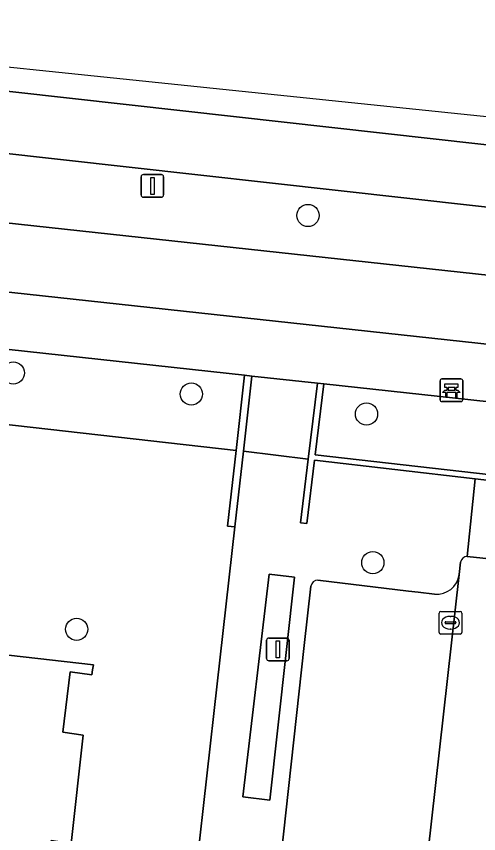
# Model space of a CAD drawing. Extents: x 161928 to 163071, y 386474 to 387428.
# Drawn here: x 162118.72 to 162139.1, y 387385.23 to 387421.25 of the extents above; entities that cross this region are included whole.
import ezdxf

# ---------------------------------------------------------------- set-up
doc = ezdxf.new("R2010")
doc.units = 0
for name, color, linetype in [('IMGEO_Bank', 7, 'Continuous'), ('IMGEO_Berm_groen', 7, 'Continuous'), ('IMGEO_Boom', 7, 'Continuous'), ('IMGEO_Erf', 7, 'Continuous'), ('IMGEO_Fietspad_gesloten', 7, 'Continuous'), ('IMGEO_Groenvoorziening', 7, 'Continuous'), ('IMGEO_Kolk', 7, 'Continuous'), ('IMGEO_Lichtmast', 7, 'Continuous'), ('IMGEO_Muur', 7, 'Continuous'), ('IMGEO_Pand', 7, 'Continuous'), ('IMGEO_Parkeervlak_open', 7, 'Continuous'), ('IMGEO_Rijbaan_lokaal_gesloten', 7, 'Continuous'), ('IMGEO_Rijbaan_lokaal_open', 7, 'Continuous'), ('IMGEO_Voetpad_open', 7, 'Continuous')]:
    doc.layers.add(name, color=color, linetype=linetype)

msp = doc.modelspace()

# ---------------------------------------------------------------- linework, layer by layer
at = {"layer": 'IMGEO_Bank'}
for p, q in [((162137.394, 387404.348), (162137.394, 387405.189)), ((162137.394, 387405.189), (162137.394, 387404.348)), ((162137.469, 387405.273), (162138.31, 387405.273)), ((162138.31, 387405.273), (162137.469, 387405.273)), ((162138.394, 387405.198), (162138.394, 387404.357)), ((162138.394, 387404.357), (162138.394, 387405.198)), ((162138.091, 387404.671), (162137.698, 387404.671)), ((162137.703, 387404.779), (162137.703, 387404.885)), ((162137.747, 387404.885), (162137.747, 387404.779)), ((162138.035, 387404.891), (162137.753, 387404.891)), ((162137.753, 387404.773), (162138.035, 387404.773)), ((162138.041, 387404.779), (162138.041, 387404.885)), ((162138.085, 387404.885), (162138.085, 387404.779)), ((162138.319, 387404.273), (162137.478, 387404.273)), ((162137.478, 387404.273), (162138.319, 387404.273))]:
    msp.add_line(p, q, dxfattribs=at)
for points in [[(162137.697, 387404.891), (162137.611, 387404.891), (162137.611, 387405.052), (162138.174, 387405.052), (162138.174, 387404.891), (162138.091, 387404.891)], [(162137.641, 387404.671), (162137.499, 387404.671), (162137.611, 387404.773), (162137.697, 387404.773)], [(162137.691, 387404.664), (162137.691, 387404.457), (162137.648, 387404.457), (162137.648, 387404.664)], [(162138.091, 387404.773), (162138.174, 387404.773), (162138.286, 387404.671), (162138.147, 387404.671)], [(162138.141, 387404.664), (162138.141, 387404.457), (162138.097, 387404.457), (162138.097, 387404.664)]]:
    msp.add_lwpolyline(points, dxfattribs=at)
for centre, radius, start, end in [((162137.472, 387405.195), 0.0779, 92.4484, 184.2845), ((162137.472, 387405.195), 0.0779, 92.4484, 184.2845), ((162138.316, 387405.195), 0.0779, 2.4484, 94.2845), ((162138.316, 387405.195), 0.0779, 2.4484, 94.2845), ((162137.641, 387404.664), 0.00671, 2.8957, 87.1043), ((162137.698, 387404.664), 0.00671, 92.8957, 177.1043), ((162137.696, 387404.884), 0.00671, 2.8957, 87.1043), ((162137.696, 387404.78), 0.00671, 272.8957, 357.1043), ((162137.753, 387404.884), 0.00671, 92.8957, 177.1043), ((162137.753, 387404.78), 0.00671, 182.8957, 267.1043), ((162138.035, 387404.884), 0.00671, 2.8957, 87.1043), ((162138.035, 387404.78), 0.00671, 272.8957, 357.1043), ((162138.092, 387404.884), 0.00671, 92.8957, 177.1043), ((162138.092, 387404.78), 0.00671, 182.8957, 267.1043), ((162138.09, 387404.664), 0.00671, 2.8957, 87.1043), ((162138.147, 387404.664), 0.00671, 92.8957, 177.1043), ((162137.472, 387404.351), 0.0779, 182.4484, 274.2845), ((162137.472, 387404.351), 0.0779, 182.4484, 274.2845), ((162138.316, 387404.351), 0.0779, 272.4484, 4.2845), ((162138.316, 387404.351), 0.0779, 272.4484, 4.2845)]:
    msp.add_arc(centre, radius, start, end, dxfattribs=at)
at = {"layer": 'IMGEO_Berm_groen'}
for points in [[(162181.594, 387408.144), (162096.316, 387417.659)], [(162095.965, 387414.572), (162171.263, 387406.391), (162181.236, 387405.152)]]:
    msp.add_lwpolyline(points, dxfattribs=at)
for points in [[(162093.344, 387409.296), (162092.99, 387406.127), (162128.408, 387402.121), (162128.78, 387405.436)], [(162165.613, 387401.423), (162132.273, 387405.055), (162131.895, 387401.933), (162153.086, 387399.523), (162153.1, 387399.352), (162172.594, 387397.165), (162172.889, 387397.132), (162173.252, 387400.528)]]:
    msp.add_lwpolyline(points, close=True, dxfattribs=at)
at = {"layer": 'IMGEO_Boom'}
for centre in [(162131.576, 387412.477), (162118.588, 387405.536), (162126.435, 387404.605), (162134.155, 387403.725), (162134.433, 387397.175), (162121.379, 387394.241)]:
    msp.add_circle(centre, 0.489, dxfattribs=at)
at = {"layer": 'IMGEO_Erf'}
for points in [[(162116.743, 387344.905), (162123.02, 387344.143), (162123.222, 387344.118), (162123.553, 387347.09), (162122.559, 387347.235), (162127.574, 387391.838), (162128.351, 387398.751), (162128.034, 387398.788), (162128.408, 387402.121), (162092.99, 387406.127)], [(162105.967, 387394.513), (162122.121, 387392.674), (162122.085, 387392.459), (162122.046, 387392.228), (162121.087, 387392.367), (162120.773, 387389.709), (162121.661, 387389.58), (162121.137, 387384.794), (162120.258, 387384.933), (162119.96, 387382.234), (162120.82, 387382.139), (162120.292, 387377.359), (162119.433, 387377.457), (162119.131, 387374.793), (162119.99, 387374.681), (162119.477, 387369.909), (162118.589, 387370.006)]]:
    msp.add_lwpolyline(points, dxfattribs=at)
at = {"layer": 'IMGEO_Fietspad_gesloten'}
for points in [[(162181.236, 387405.152), (162171.263, 387406.391), (162095.965, 387414.572)], [(162093.779, 387411.765), (162183.652, 387401.998), (162199.537, 387400.327), (162209.041, 387399.328), (162216.216, 387398.494), (162223.632, 387397.632)]]:
    msp.add_lwpolyline(points, dxfattribs=at)
at = {"layer": 'IMGEO_Groenvoorziening'}
msp.add_lwpolyline([(162130.981, 387396.537), (162129.857, 387396.674), (162128.708, 387386.861), (162129.896, 387386.715)], close=True, dxfattribs=at)
at = {"layer": 'IMGEO_Kolk'}
for p, q in [((162137.355, 387394.104), (162137.355, 387394.956)), ((162137.43, 387395.03), (162138.282, 387395.03)), ((162138.356, 387394.956), (162138.356, 387394.104)), ((162137.614, 387394.524), (162137.614, 387394.536)), ((162137.657, 387394.573), (162138.055, 387394.573)), ((162137.843, 387394.81), (162137.868, 387394.81)), ((162138.098, 387394.536), (162138.098, 387394.524)), ((162138.052, 387394.487), (162137.654, 387394.487)), ((162137.866, 387394.25), (162137.841, 387394.25)), ((162138.282, 387394.03), (162137.43, 387394.03))]:
    msp.add_line(p, q, dxfattribs=at)
for points in [[(162137.355, 387394.104), (162137.355, 387394.956)], [(162137.43, 387395.03), (162138.282, 387395.03)], [(162138.356, 387394.956), (162138.356, 387394.104)], [(162138.282, 387394.03), (162137.43, 387394.03)]]:
    msp.add_lwpolyline(points, dxfattribs=at)
for centre, radius, start, end in [((162137.432, 387394.954), 0.0765, 91.552, 178.448), ((162137.432, 387394.954), 0.0765, 91.552, 178.448), ((162138.28, 387394.954), 0.0765, 1.552, 88.448), ((162138.28, 387394.954), 0.0765, 1.552, 88.448), ((162137.654, 387394.533), 0.0403, 85.8775, 175.7526), ((162138.059, 387394.535), 0.0386, 1.7309, 96.639), ((162137.651, 387394.523), 0.0366, 178.938, 274.7102), ((162138.055, 387394.53), 0.043, 264.8664, 352.4533), ((162137.432, 387394.106), 0.0765, 181.552, 268.448), ((162137.432, 387394.106), 0.0765, 181.552, 268.448), ((162138.28, 387394.106), 0.0765, 271.552, 358.448), ((162138.28, 387394.106), 0.0765, 271.552, 358.448)]:
    msp.add_arc(centre, radius, start, end, dxfattribs=at)
for centre, major_axis, ratio, start_param, end_param in [((162137.842, 387394.53), (-0.387, 0.002), 0.722429, 4.712389, 7.853982), ((162137.867, 387394.53), (-0.39, 0.002), 0.717154, 1.570796, 4.712389)]:
    msp.add_ellipse(centre, major_axis=major_axis, ratio=ratio, start_param=start_param, end_param=end_param, dxfattribs=at)
at = {"layer": 'IMGEO_Lichtmast'}
for p, q in [((162124.222, 387413.382), (162124.222, 387414.182)), ((162124.222, 387414.182), (162124.222, 387413.382)), ((162124.322, 387414.282), (162125.112, 387414.282)), ((162125.112, 387414.282), (162124.322, 387414.282)), ((162125.212, 387414.182), (162125.212, 387413.382)), ((162125.212, 387413.382), (162125.212, 387414.182)), ((162125.112, 387413.282), (162124.322, 387413.282)), ((162124.322, 387413.282), (162125.112, 387413.282)), ((162129.854, 387393.853), (162130.644, 387393.853)), ((162130.644, 387393.853), (162129.854, 387393.853)), ((162129.754, 387392.953), (162129.754, 387393.753)), ((162129.754, 387393.753), (162129.754, 387392.953)), ((162130.744, 387393.753), (162130.744, 387392.953)), ((162130.744, 387392.953), (162130.744, 387393.753)), ((162130.644, 387392.853), (162129.854, 387392.853)), ((162129.854, 387392.853), (162130.644, 387392.853))]:
    msp.add_line(p, q, dxfattribs=at)
for points in [[(162124.642, 387414.157), (162124.792, 387414.157), (162124.792, 387413.407), (162124.642, 387413.407), (162124.642, 387414.157)], [(162130.174, 387393.728), (162130.324, 387393.728), (162130.324, 387392.978), (162130.174, 387392.978), (162130.174, 387393.728)]]:
    msp.add_lwpolyline(points, dxfattribs=at)
for centre, start, end in [((162124.322, 387414.182), 90, 180), ((162124.322, 387414.182), 90, 180), ((162125.112, 387414.182), 0, 90), ((162125.112, 387414.182), 360, 90), ((162124.322, 387413.382), 180, 270), ((162124.322, 387413.382), 180, 270), ((162125.112, 387413.382), 270, 0), ((162125.112, 387413.382), 270, 0), ((162129.854, 387393.753), 90, 180), ((162129.854, 387393.753), 90, 180), ((162130.644, 387393.753), 0, 90), ((162130.644, 387393.753), 360, 90), ((162129.854, 387392.953), 180, 270), ((162129.854, 387392.953), 180, 270), ((162130.644, 387392.953), 270, 0), ((162130.644, 387392.953), 270, 0)]:
    msp.add_arc(centre, 0.1, start, end, dxfattribs=at)
at = {"layer": 'IMGEO_Muur'}
for points in [[(162128.726, 387402.085), (162129.098, 387405.401), (162128.78, 387405.436), (162128.408, 387402.121), (162128.034, 387398.788), (162128.351, 387398.751)], [(162131.895, 387401.933), (162132.273, 387405.055), (162131.996, 387405.085), (162131.59, 387401.731), (162131.251, 387398.932), (162131.528, 387398.9), (162131.867, 387401.699), (162138.947, 387400.872), (162149.547, 387399.634), (162153.111, 387399.218), (162153.1, 387399.352), (162153.086, 387399.523)]]:
    msp.add_lwpolyline(points, close=True, dxfattribs=at)
at = {"layer": 'IMGEO_Pand'}
msp.add_lwpolyline([(162118.589, 387370.006), (162119.477, 387369.909), (162119.99, 387374.681), (162119.131, 387374.793), (162119.433, 387377.457), (162120.292, 387377.359), (162120.82, 387382.139), (162119.96, 387382.234), (162120.258, 387384.933), (162121.137, 387384.794), (162121.661, 387389.58), (162120.773, 387389.709), (162121.087, 387392.367), (162122.046, 387392.228), (162122.085, 387392.459), (162122.121, 387392.674), (162105.967, 387394.513)], dxfattribs=at)
at = {"layer": 'IMGEO_Parkeervlak_open'}
for points in [[(162132.012, 387341.118), (162138.235, 387396.651)], [(162137.156, 387395.789), (162136.427, 387395.876), (162136.012, 387395.926), (162132.016, 387396.405)], [(162131.703, 387396.143), (162131.414, 387393.518), (162130.38, 387384.133)]]:
    msp.add_lwpolyline(points, dxfattribs=at)
for centre, radius, start, end in [((162132.01, 387396.094), 0.311, 88.9291, 170.9336), ((162137.255, 387396.771), 0.987, 264.2496, 352.9922)]:
    msp.add_arc(centre, radius, start, end, dxfattribs=at)
at = {"layer": 'IMGEO_Rijbaan_lokaal_gesloten'}
for points in [[(162096.771, 387421.253), (162096.67, 387420.483), (162108.698, 387419.025), (162126.066, 387417.09), (162158.899, 387413.409), (162193.872, 387409.531), (162213.835, 387407.313), (162230.26, 387405.606), (162263.092, 387402.05), (162303.555, 387397.582), (162309.376, 387396.694), (162314.166, 387395.814), (162321.543, 387394.925), (162321.659, 387394.901), (162321.901, 387396.97), (162321.901, 387396.97), (162236.962, 387406.541), (162202.411, 387410.194), (162155.241, 387415.181), (162141.573, 387416.6), (162096.771, 387421.253)], [(162096.67, 387420.483), (162096.329, 387417.871), (162096.316, 387417.659), (162181.594, 387408.144), (162185.5, 387407.688), (162190.624, 387407.135), (162194.534, 387406.71), (162207.136, 387405.306), (162298.195, 387395.197)], [(162314.166, 387395.814), (162309.376, 387396.694), (162303.555, 387397.582), (162263.092, 387402.05), (162230.26, 387405.606), (162213.835, 387407.313), (162193.872, 387409.531), (162158.899, 387413.409), (162126.066, 387417.09), (162108.698, 387419.025), (162096.67, 387420.483)]]:
    msp.add_lwpolyline(points, dxfattribs=at)
at = {"layer": 'IMGEO_Rijbaan_lokaal_open'}
for points in [[(162143.006, 387396.977), (162138.589, 387397.452)], [(162138.297, 387397.204), (162138.235, 387396.651), (162132.012, 387341.118)]]:
    msp.add_lwpolyline(points, dxfattribs=at)
msp.add_arc((162138.613, 387397.128), 0.325, 94.1926, 166.4909, dxfattribs=at)
at = {"layer": 'IMGEO_Voetpad_open'}
for points in [[(162089.986, 387409.739), (162092.989, 387409.335), (162093.344, 387409.296), (162128.78, 387405.436), (162129.098, 387405.401), (162131.996, 387405.085), (162132.273, 387405.055), (162165.613, 387401.423), (162173.252, 387400.528), (162174.791, 387400.348), (162202.852, 387397.059), (162212.061, 387396.085), (162215.583, 387395.363), (162215.814, 387397.169), (162199.392, 387398.955), (162187.422, 387400.256), (162183.521, 387400.684), (162183.652, 387401.998), (162093.779, 387411.765)], [(162138.589, 387397.452), (162138.947, 387400.872), (162131.867, 387401.699), (162131.528, 387398.9), (162131.251, 387398.932), (162131.59, 387401.731), (162128.726, 387402.085), (162128.351, 387398.751), (162127.574, 387391.838), (162122.559, 387347.235), (162123.553, 387347.09), (162123.222, 387344.118), (162122.486, 387337.503), (162120.667, 387321.165), (162121.962, 387321.014), (162121.679, 387318.551), (162114.141, 387319.358)], [(162149.547, 387399.634), (162138.947, 387400.872), (162138.589, 387397.452), (162143.006, 387396.977)], [(162138.235, 387396.651), (162138.297, 387397.204)], [(162132.016, 387396.405), (162136.012, 387395.926), (162136.427, 387395.876), (162137.156, 387395.789)], [(162130.38, 387384.133), (162131.414, 387393.518), (162131.703, 387396.143)]]:
    msp.add_lwpolyline(points, dxfattribs=at)
for points in [[(162129.098, 387405.401), (162128.726, 387402.085), (162131.59, 387401.731), (162131.996, 387405.085)], [(162129.896, 387386.715), (162128.708, 387386.861), (162129.857, 387396.674), (162130.981, 387396.537)]]:
    msp.add_lwpolyline(points, close=True, dxfattribs=at)
for centre, radius, start, end in [((162138.613, 387397.128), 0.325, 94.1926, 166.4909), ((162132.01, 387396.094), 0.311, 88.9291, 170.9336), ((162137.255, 387396.771), 0.987, 264.2496, 352.9922)]:
    msp.add_arc(centre, radius, start, end, dxfattribs=at)

doc.saveas('drawing.dxf')
